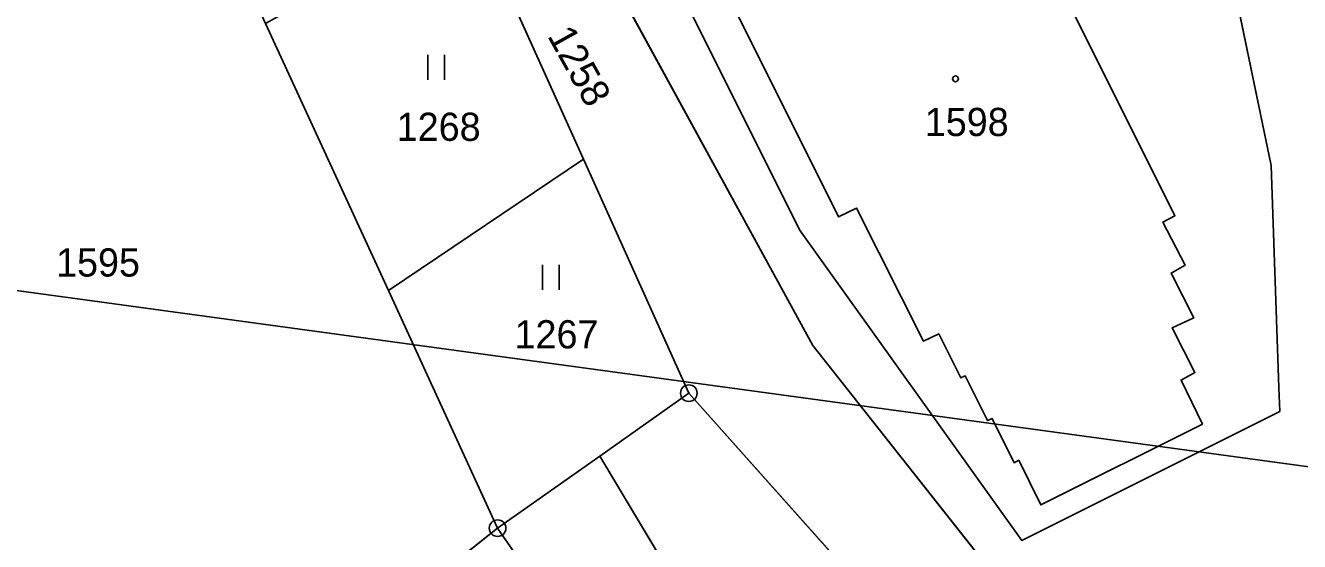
# Model space of a CAD drawing. Extents: x -689422 to -685210, y -987725 to -982160.
# Drawn here: x -686870.6 to -686793.9, y -986135.1 to -986103.9 of the extents above; entities that cross this region are included whole.
import ezdxf

# ---------------------------------------------------------------- set-up
doc = ezdxf.new("R2010")
doc.units = 0
for name, color, linetype in [('KN_Budovy', 7, 'Continuous'), ('KN_Hranice_parcel', 7, 'Continuous'), ('KN_Parcelni cisla', 7, 'Continuous'), ('KN_Polygon parcely', 7, 'Continuous'), ('KN_Pozemkove predmety', 7, 'Continuous'), ('KN_POZEMKY_OSTATNI PLOCHA', 7, 'Continuous'), ('KN_POZEMKY_TTP', 7, 'Continuous'), ('KN_POZEMKY_ZASTAVENA PLOCHA', 7, 'Continuous'), ('KN_VYUZITI_23_ostatni plocha_manipulacni plocha', 7, 'Continuous'), ('KN_VYUZITI_26_ostatni plocha_jina plocha', 7, 'Continuous'), ('KN_Značky bodu BP', 7, 'Continuous'), ('KN_Značky budov', 7, 'Continuous'), ('KN_Značky kultur', 7, 'Continuous')]:
    doc.layers.add(name, color=color, linetype=linetype)

msp = doc.modelspace()

# ---------------------------------------------------------------- linework, layer by layer
at = {"layer": 'KN_Budovy'}
msp.add_lwpolyline([(-686810.79, -986130.15), (-686809.45, -986132.85), (-686799.72, -986127.97), (-686801.01, -986125.32), (-686800.18, -986124.87), (-686801.55, -986122.18), (-686800.25, -986121.56), (-686801.61, -986118.87), (-686800.77, -986118.4), (-686802.1, -986115.8), (-686801.39, -986115.42), (-686814.82, -986088.49), (-686831.05, -986096.63), (-686821.64, -986115.48), (-686820.56, -986114.95), (-686816.53, -986122.97), (-686815.61, -986122.54), (-686814.27, -986125.19), (-686814.02, -986125.06), (-686812.66, -986127.76), (-686812.39, -986127.63), (-686811.07, -986130.3)], close=True, dxfattribs=at)
at = {"layer": 'KN_Hranice_parcel'}
for p, q in [((-686837.01, -986112), (-686843.79, -986096.94)), ((-686856.16, -986103.82), (-686848.76, -986119.92)), ((-686837.01, -986112), (-686848.76, -986119.92)), ((-686830.66, -986126.11), (-686837.01, -986112)), ((-686848.76, -986119.92), (-686842.18, -986134.25)), ((-686836.02, -986129.9), (-686830.66, -986126.11)), ((-686808.15, -986151.35), (-686830.66, -986126.11)), ((-686842.18, -986134.25), (-686836.02, -986129.9)), ((-686816.64, -986162.29), (-686836.02, -986129.9)), ((-686842.18, -986134.25), (-686866.46, -986153.51)), ((-686820.75, -986165.34), (-686842.18, -986134.25))]:
    msp.add_line(p, q, dxfattribs=at)
for points in [[(-686829.56, -986033.68), (-686819.97, -986053.48), (-686802.85, -986089.07), (-686798.08, -986100.38), (-686795.58, -986112.39), (-686795.12, -986125.76), (-686795.07, -986127.21), (-686810.61, -986134.99), (-686824, -986116.26), (-686832.82, -986098.54), (-686846.6, -986068.59), (-686847.32, -986067.05)], [(-686850.76, -986068.32), (-686847.6, -986073.65), (-686847.34, -986078.98), (-686823.2, -986123.23), (-686804.15, -986147.33), (-686798.07, -986141.52), (-686785.28, -986146.72)], [(-686814.82, -986088.49), (-686831.05, -986096.63), (-686821.64, -986115.48), (-686820.56, -986114.95), (-686816.53, -986122.97), (-686815.61, -986122.54), (-686814.27, -986125.19), (-686814.02, -986125.06), (-686812.66, -986127.76), (-686812.39, -986127.63), (-686811.07, -986130.3), (-686810.79, -986130.15), (-686809.45, -986132.85), (-686799.72, -986127.97), (-686801.01, -986125.32), (-686800.18, -986124.87), (-686801.55, -986122.18), (-686800.25, -986121.56), (-686801.61, -986118.87), (-686800.77, -986118.4), (-686802.1, -986115.8), (-686801.39, -986115.42), (-686814.82, -986088.49)]]:
    msp.add_lwpolyline(points, dxfattribs=at)
at = {"layer": 'KN_Polygon parcely'}
for points in [[(-686819.73, -985997.27), (-686829.95, -986022.51), (-686829.56, -986033.68), (-686819.97, -986053.48), (-686802.85, -986089.07), (-686798.08, -986100.38), (-686795.58, -986112.39), (-686795.12, -986125.76), (-686795.07, -986127.21), (-686810.61, -986134.99), (-686824, -986116.26), (-686832.82, -986098.54), (-686846.6, -986068.59), (-686847.32, -986067.05), (-686850.76, -986068.32), (-686847.6, -986073.65), (-686847.34, -986078.98), (-686823.2, -986123.23), (-686804.15, -986147.33)], [(-686888.2, -986003.15), (-686875.86, -986025.76), (-686871.82, -986034.55), (-686854.97, -986068.05), (-686851.28, -986075.42), (-686851.27, -986080.31), (-686843.79, -986096.94), (-686837.01, -986112), (-686830.66, -986126.11), (-686808.15, -986151.35), (-686796.6, -986146.54), (-686782.48, -986152.03), (-686785.28, -986146.72), (-686798.07, -986141.52), (-686804.15, -986147.33), (-686823.2, -986123.23), (-686847.34, -986078.98), (-686847.6, -986073.65), (-686850.76, -986068.32), (-686851.77, -986066.62), (-686868.3, -986032.99), (-686870.61, -986025.69), (-686871.66, -986022.36), (-686877.56, -986012.5)], [(-686832.82, -986098.54), (-686824, -986116.26), (-686810.61, -986134.99), (-686795.07, -986127.21), (-686795.12, -986125.76), (-686795.58, -986112.39), (-686798.08, -986100.38)]]:
    msp.add_lwpolyline(points, dxfattribs=at)
for points in [[(-686892.02, -986102.89), (-686889.68, -986110.3), (-686884.65, -986120.19), (-686875.2, -986137.81), (-686866.46, -986153.51), (-686842.18, -986134.25), (-686848.76, -986119.92), (-686856.16, -986103.82), (-686863.78, -986087.24)], [(-686814.82, -986088.49), (-686831.05, -986096.63), (-686821.64, -986115.48), (-686820.56, -986114.95), (-686816.53, -986122.97), (-686815.61, -986122.54), (-686814.27, -986125.19), (-686814.02, -986125.06), (-686812.66, -986127.76), (-686812.39, -986127.63), (-686811.07, -986130.3), (-686810.79, -986130.15), (-686809.45, -986132.85), (-686799.72, -986127.97), (-686801.01, -986125.32), (-686800.18, -986124.87), (-686801.55, -986122.18), (-686800.25, -986121.56), (-686801.61, -986118.87), (-686800.77, -986118.4), (-686802.1, -986115.8), (-686801.39, -986115.42)], [(-686814.82, -986088.49), (-686801.39, -986115.42), (-686802.1, -986115.8), (-686800.77, -986118.4), (-686801.61, -986118.87), (-686800.25, -986121.56), (-686801.55, -986122.18), (-686800.18, -986124.87), (-686801.01, -986125.32), (-686799.72, -986127.97), (-686809.45, -986132.85), (-686810.79, -986130.15), (-686811.07, -986130.3), (-686812.39, -986127.63), (-686812.66, -986127.76), (-686814.02, -986125.06), (-686814.27, -986125.19), (-686815.61, -986122.54), (-686816.53, -986122.97), (-686820.56, -986114.95), (-686821.64, -986115.48), (-686831.05, -986096.63)], [(-686843.79, -986096.94), (-686856.16, -986103.82), (-686848.76, -986119.92), (-686837.01, -986112)], [(-686837.01, -986112), (-686848.76, -986119.92), (-686842.18, -986134.25), (-686836.02, -986129.9), (-686830.66, -986126.11)], [(-686809.09, -986156.7), (-686808.15, -986151.35), (-686830.66, -986126.11), (-686836.02, -986129.9), (-686816.64, -986162.29)], [(-686816.64, -986162.29), (-686836.02, -986129.9), (-686842.18, -986134.25), (-686820.75, -986165.34)], [(-686842.18, -986134.25), (-686866.46, -986153.51), (-686850.87, -986187.66), (-686820.75, -986165.34)]]:
    msp.add_lwpolyline(points, close=True, dxfattribs=at)
at = {"layer": 'KN_Pozemkove predmety'}
msp.add_line((-686895.27, -986116.64), (-686611.41, -986155.35), dxfattribs=at)
at = {"layer": 'KN_POZEMKY_OSTATNI PLOCHA'}
for p, q in [((-686847.34, -986078.98), (-686823.2, -986123.23)), ((-686823.2, -986123.23), (-686847.34, -986078.98)), ((-686801.39, -986115.42), (-686814.82, -986088.49)), ((-686837.01, -986112), (-686843.79, -986096.94)), ((-686831.05, -986096.63), (-686821.64, -986115.48)), ((-686832.82, -986098.54), (-686824, -986116.26)), ((-686824, -986116.26), (-686832.82, -986098.54)), ((-686795.58, -986112.39), (-686798.08, -986100.38)), ((-686798.08, -986100.38), (-686795.58, -986112.39)), ((-686856.16, -986103.82), (-686848.76, -986119.92)), ((-686830.66, -986126.11), (-686837.01, -986112)), ((-686795.12, -986125.76), (-686795.58, -986112.39)), ((-686795.58, -986112.39), (-686795.12, -986125.76)), ((-686821.64, -986115.48), (-686820.56, -986114.95)), ((-686820.56, -986114.95), (-686816.53, -986122.97)), ((-686802.1, -986115.8), (-686801.39, -986115.42)), ((-686824, -986116.26), (-686810.61, -986134.99)), ((-686810.61, -986134.99), (-686824, -986116.26)), ((-686800.77, -986118.4), (-686802.1, -986115.8)), ((-686801.61, -986118.87), (-686800.77, -986118.4)), ((-686800.25, -986121.56), (-686801.61, -986118.87)), ((-686848.76, -986119.92), (-686842.18, -986134.25)), ((-686801.55, -986122.18), (-686800.25, -986121.56)), ((-686816.53, -986122.97), (-686815.61, -986122.54)), ((-686815.61, -986122.54), (-686814.27, -986125.19)), ((-686800.18, -986124.87), (-686801.55, -986122.18)), ((-686823.2, -986123.23), (-686804.15, -986147.33)), ((-686804.15, -986147.33), (-686823.2, -986123.23)), ((-686801.01, -986125.32), (-686800.18, -986124.87)), ((-686814.27, -986125.19), (-686814.02, -986125.06)), ((-686814.02, -986125.06), (-686812.66, -986127.76)), ((-686799.72, -986127.97), (-686801.01, -986125.32)), ((-686836.02, -986129.9), (-686830.66, -986126.11)), ((-686808.15, -986151.35), (-686830.66, -986126.11)), ((-686830.66, -986126.11), (-686808.15, -986151.35)), ((-686795.07, -986127.21), (-686795.12, -986125.76)), ((-686795.12, -986125.76), (-686795.07, -986127.21)), ((-686810.61, -986134.99), (-686795.07, -986127.21)), ((-686795.07, -986127.21), (-686810.61, -986134.99)), ((-686812.66, -986127.76), (-686812.39, -986127.63)), ((-686812.39, -986127.63), (-686811.07, -986130.3)), ((-686809.45, -986132.85), (-686799.72, -986127.97)), ((-686816.64, -986162.29), (-686836.02, -986129.9)), ((-686811.07, -986130.3), (-686810.79, -986130.15)), ((-686810.79, -986130.15), (-686809.45, -986132.85)), ((-686866.46, -986153.51), (-686842.18, -986134.25)), ((-686842.18, -986134.25), (-686866.46, -986153.51)), ((-686842.18, -986134.25), (-686820.75, -986165.34))]:
    msp.add_line(p, q, dxfattribs=at)
at = {"layer": 'KN_POZEMKY_TTP'}
for p, q in [((-686843.79, -986096.94), (-686837.01, -986112)), ((-686848.76, -986119.92), (-686856.16, -986103.82)), ((-686848.76, -986119.92), (-686837.01, -986112)), ((-686837.01, -986112), (-686848.76, -986119.92)), ((-686837.01, -986112), (-686830.66, -986126.11)), ((-686842.18, -986134.25), (-686848.76, -986119.92)), ((-686830.66, -986126.11), (-686836.02, -986129.9)), ((-686836.02, -986129.9), (-686842.18, -986134.25)), ((-686842.18, -986134.25), (-686836.02, -986129.9)), ((-686836.02, -986129.9), (-686816.64, -986162.29)), ((-686820.75, -986165.34), (-686842.18, -986134.25))]:
    msp.add_line(p, q, dxfattribs=at)
at = {"layer": 'KN_POZEMKY_ZASTAVENA PLOCHA'}
for p, q in [((-686814.82, -986088.49), (-686801.39, -986115.42)), ((-686821.64, -986115.48), (-686831.05, -986096.63)), ((-686820.56, -986114.95), (-686821.64, -986115.48)), ((-686816.53, -986122.97), (-686820.56, -986114.95)), ((-686801.39, -986115.42), (-686802.1, -986115.8)), ((-686802.1, -986115.8), (-686800.77, -986118.4)), ((-686800.77, -986118.4), (-686801.61, -986118.87)), ((-686801.61, -986118.87), (-686800.25, -986121.56)), ((-686800.25, -986121.56), (-686801.55, -986122.18)), ((-686815.61, -986122.54), (-686816.53, -986122.97)), ((-686814.27, -986125.19), (-686815.61, -986122.54)), ((-686801.55, -986122.18), (-686800.18, -986124.87)), ((-686800.18, -986124.87), (-686801.01, -986125.32)), ((-686814.02, -986125.06), (-686814.27, -986125.19)), ((-686812.66, -986127.76), (-686814.02, -986125.06)), ((-686801.01, -986125.32), (-686799.72, -986127.97)), ((-686812.39, -986127.63), (-686812.66, -986127.76)), ((-686811.07, -986130.3), (-686812.39, -986127.63)), ((-686799.72, -986127.97), (-686809.45, -986132.85)), ((-686810.79, -986130.15), (-686811.07, -986130.3)), ((-686809.45, -986132.85), (-686810.79, -986130.15))]:
    msp.add_line(p, q, dxfattribs=at)
at = {"layer": 'KN_VYUZITI_23_ostatni plocha_manipulacni plocha'}
for p, q in [((-686836.02, -986129.9), (-686830.66, -986126.11)), ((-686830.66, -986126.11), (-686808.15, -986151.35)), ((-686816.64, -986162.29), (-686836.02, -986129.9))]:
    msp.add_line(p, q, dxfattribs=at)
at = {"layer": 'KN_VYUZITI_26_ostatni plocha_jina plocha'}
for p, q in [((-686847.34, -986078.98), (-686823.2, -986123.23)), ((-686823.2, -986123.23), (-686847.34, -986078.98)), ((-686801.39, -986115.42), (-686814.82, -986088.49)), ((-686837.01, -986112), (-686843.79, -986096.94)), ((-686831.05, -986096.63), (-686821.64, -986115.48)), ((-686832.82, -986098.54), (-686824, -986116.26)), ((-686824, -986116.26), (-686832.82, -986098.54)), ((-686795.58, -986112.39), (-686798.08, -986100.38)), ((-686798.08, -986100.38), (-686795.58, -986112.39)), ((-686856.16, -986103.82), (-686848.76, -986119.92)), ((-686830.66, -986126.11), (-686837.01, -986112)), ((-686795.12, -986125.76), (-686795.58, -986112.39)), ((-686795.58, -986112.39), (-686795.12, -986125.76)), ((-686821.64, -986115.48), (-686820.56, -986114.95)), ((-686820.56, -986114.95), (-686816.53, -986122.97)), ((-686802.1, -986115.8), (-686801.39, -986115.42)), ((-686824, -986116.26), (-686810.61, -986134.99)), ((-686810.61, -986134.99), (-686824, -986116.26)), ((-686800.77, -986118.4), (-686802.1, -986115.8)), ((-686801.61, -986118.87), (-686800.77, -986118.4)), ((-686800.25, -986121.56), (-686801.61, -986118.87)), ((-686848.76, -986119.92), (-686842.18, -986134.25)), ((-686801.55, -986122.18), (-686800.25, -986121.56)), ((-686816.53, -986122.97), (-686815.61, -986122.54)), ((-686815.61, -986122.54), (-686814.27, -986125.19)), ((-686800.18, -986124.87), (-686801.55, -986122.18)), ((-686823.2, -986123.23), (-686804.15, -986147.33)), ((-686804.15, -986147.33), (-686823.2, -986123.23)), ((-686801.01, -986125.32), (-686800.18, -986124.87)), ((-686814.27, -986125.19), (-686814.02, -986125.06)), ((-686814.02, -986125.06), (-686812.66, -986127.76)), ((-686799.72, -986127.97), (-686801.01, -986125.32)), ((-686808.15, -986151.35), (-686830.66, -986126.11)), ((-686795.07, -986127.21), (-686795.12, -986125.76)), ((-686795.12, -986125.76), (-686795.07, -986127.21)), ((-686810.61, -986134.99), (-686795.07, -986127.21)), ((-686795.07, -986127.21), (-686810.61, -986134.99)), ((-686812.66, -986127.76), (-686812.39, -986127.63)), ((-686812.39, -986127.63), (-686811.07, -986130.3)), ((-686809.45, -986132.85), (-686799.72, -986127.97)), ((-686811.07, -986130.3), (-686810.79, -986130.15)), ((-686810.79, -986130.15), (-686809.45, -986132.85)), ((-686866.46, -986153.51), (-686842.18, -986134.25)), ((-686842.18, -986134.25), (-686866.46, -986153.51)), ((-686842.18, -986134.25), (-686820.75, -986165.34))]:
    msp.add_line(p, q, dxfattribs=at)
at = {"layer": 'KN_Značky bodu BP'}
for centre, radius in [((-686830.66, -986126.11), 0.5), ((-686830.66, -986126.11), 0.0303), ((-686842.18, -986134.25), 0.5), ((-686842.18, -986134.25), 0.0303)]:
    msp.add_circle(centre, radius, dxfattribs=at)
at = {"layer": 'KN_Značky budov'}
msp.add_circle((-686814.597, -986107.159), 0.175, dxfattribs=at)
at = {"layer": 'KN_Značky kultur'}
for p, q in [((-686846.381, -986107.21), (-686846.381, -986105.71)), ((-686845.38, -986107.21), (-686845.38, -986105.71)), ((-686839.471, -986119.88), (-686839.471, -986118.38)), ((-686838.47, -986119.88), (-686838.47, -986118.38))]:
    msp.add_line(p, q, dxfattribs=at)

# ---------------------------------------------------------------- texts
at = {"layer": 'KN_Parcelni cisla'}
msp.add_text('1258', height=1.7, rotation=299, dxfattribs=at).set_placement((-686839.213, -986104.562))
for s, p in [('1268', (-686848.26, -986110.9)), ('1598', (-686816.45, -986110.61)), ('1595', (-686868.78, -986119.08)), ('1267', (-686841.16, -986123.41))]:
    msp.add_text(s, height=1.7, dxfattribs=at).set_placement(p)

doc.saveas('drawing.dxf')
